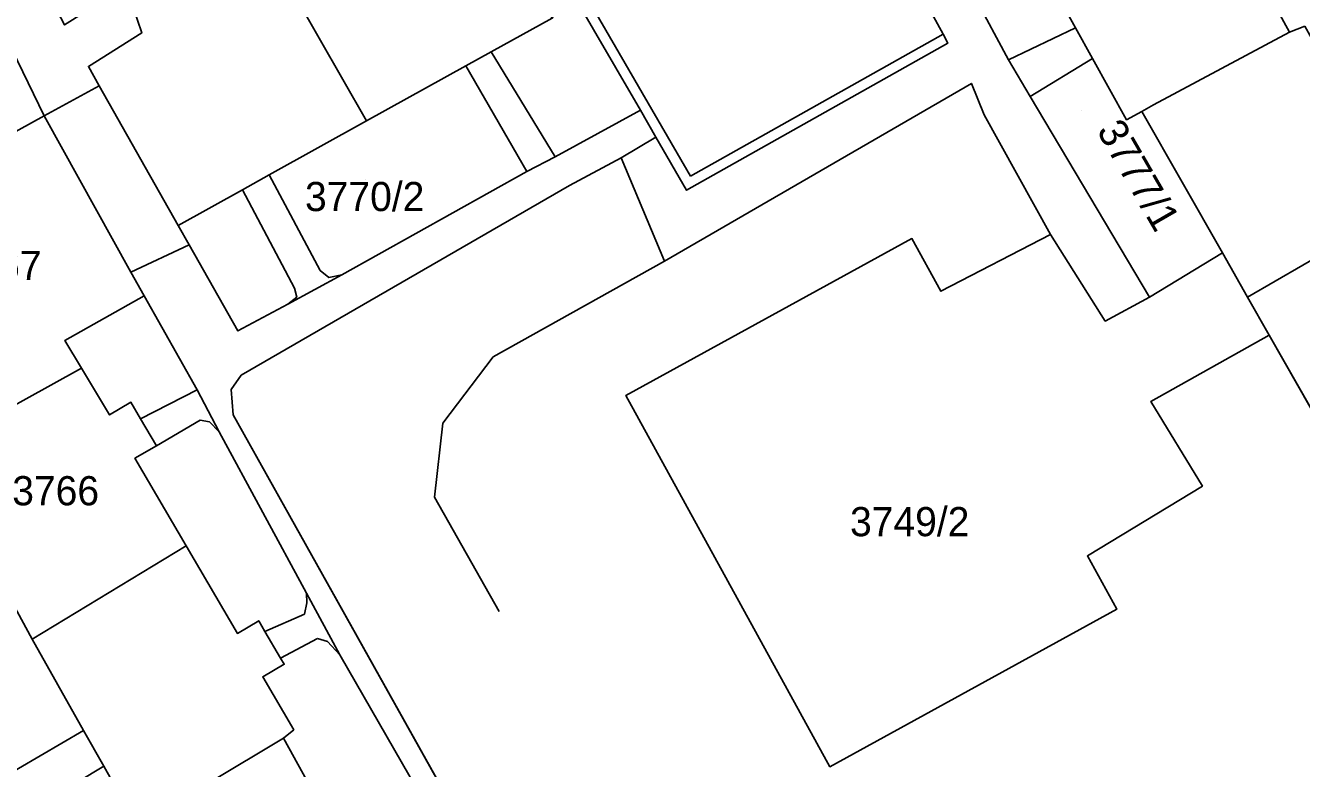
# Model space of a CAD drawing. Extents: x -262715 to -259381, y -1237238 to -1231182.
# Drawn here: x -261718.8 to -261631.4, y -1235370.6 to -1235319.7 of the extents above; entities that cross this region are included whole.
import ezdxf

# ---------------------------------------------------------------- set-up
doc = ezdxf.new("R2010")
doc.units = 0
for name, color, linetype in [('body_kn', 7, 'Continuous'), ('kladpar_druhypozemkov', 7, 'Continuous'), ('kladpar_hranice', 7, 'Continuous'), ('kladpar_parcelnecisla', 7, 'Continuous'), ('kladpar_plochy', 7, 'Continuous'), ('zappar_hrandruhpozemk', 7, 'Continuous')]:
    doc.layers.add(name, color=color, linetype=linetype)

msp = doc.modelspace()

# ---------------------------------------------------------------- linework, layer by layer
at = {"layer": 'body_kn'}
for p, q in [((-261710.85, -1235320.17), (-261710.85, -1235320.17)), ((-261646.87, -1235319.83), (-261646.87, -1235319.83)), ((-261632.22, -1235320.13), (-261632.22, -1235320.13)), ((-261655.95, -1235320.26), (-261655.95, -1235320.26)), ((-261655.95, -1235320.26), (-261655.95, -1235320.26)), ((-261655.62, -1235320.87), (-261655.62, -1235320.87)), ((-261686.91, -1235321.48), (-261686.91, -1235321.48)), ((-261686.91, -1235321.48), (-261686.91, -1235321.48)), ((-261645.7, -1235321.93), (-261645.7, -1235321.93)), ((-261714.51, -1235322.47), (-261714.51, -1235322.47)), ((-261688.65, -1235322.44), (-261688.65, -1235322.44)), ((-261651.47, -1235322.03), (-261651.47, -1235322.03)), ((-261651.47, -1235322.03), (-261651.47, -1235322.03)), ((-261654.01, -1235323.64), (-261654.01, -1235323.64)), ((-261713.76, -1235323.8), (-261713.76, -1235323.8)), ((-261713.76, -1235323.8), (-261713.76, -1235323.8)), ((-261649.98, -1235324.53), (-261649.98, -1235324.53)), ((-261649.98, -1235324.53), (-261649.98, -1235324.53)), ((-261641.52, -1235325.1), (-261641.52, -1235325.1)), ((-261717.53, -1235325.86), (-261717.53, -1235325.86)), ((-261717.53, -1235325.86), (-261717.53, -1235325.86)), ((-261695.45, -1235326.21), (-261695.45, -1235326.21)), ((-261676.68, -1235325.48), (-261676.68, -1235325.48)), ((-261676.68, -1235325.48), (-261676.68, -1235325.48)), ((-261653.14, -1235325.78), (-261653.14, -1235325.78)), ((-261643.37, -1235326.13), (-261643.37, -1235326.13)), ((-261642.32, -1235325.55), (-261642.32, -1235325.55)), ((-261675.62, -1235327.32), (-261675.62, -1235327.32)), ((-261682.52, -1235328.68), (-261682.52, -1235328.68)), ((-261678, -1235328.73), (-261678, -1235328.73)), ((-261684.46, -1235329.68), (-261684.46, -1235329.68)), ((-261684.46, -1235329.68), (-261684.46, -1235329.68)), ((-261702.12, -1235329.91), (-261702.12, -1235329.91)), ((-261702.12, -1235329.91), (-261702.12, -1235329.91)), ((-261681.55, -1235330.63), (-261681.55, -1235330.63)), ((-261673.26, -1235330), (-261673.26, -1235330)), ((-261703.95, -1235330.93), (-261703.95, -1235330.93)), ((-261703.95, -1235330.93), (-261703.95, -1235330.93)), ((-261673.52, -1235330.96), (-261673.52, -1235330.96)), ((-261708.35, -1235333.37), (-261708.35, -1235333.37)), ((-261648.59, -1235333.99), (-261648.59, -1235333.99)), ((-261707.6, -1235334.7), (-261707.6, -1235334.7)), ((-261658.08, -1235334.27), (-261658.08, -1235334.27)), ((-261675.04, -1235335.83), (-261675.04, -1235335.83)), ((-261636.8, -1235335.26), (-261636.8, -1235335.26)), ((-261711.6, -1235336.57), (-261711.6, -1235336.57)), ((-261698.62, -1235336.47), (-261698.62, -1235336.47)), ((-261697.14, -1235336.75), (-261697.14, -1235336.75)), ((-261700.38, -1235337.68), (-261700.38, -1235337.68)), ((-261698.04, -1235336.94), (-261698.04, -1235336.94)), ((-261710.69, -1235338.19), (-261710.69, -1235338.19)), ((-261710.69, -1235338.19), (-261710.69, -1235338.19)), ((-261700.23, -1235338.3), (-261700.23, -1235338.3)), ((-261656.09, -1235337.88), (-261656.09, -1235337.88)), ((-261641.8, -1235338.29), (-261641.8, -1235338.29)), ((-261635.08, -1235338.29), (-261635.08, -1235338.29)), ((-261700.85, -1235338.77), (-261700.85, -1235338.77)), ((-261644.83, -1235339.93), (-261644.83, -1235339.93)), ((-261704.26, -1235340.6), (-261704.26, -1235340.6)), ((-261633.6, -1235340.89), (-261633.6, -1235340.89)), ((-261716.13, -1235341.27), (-261716.13, -1235341.27)), ((-261686.77, -1235342.38), (-261686.77, -1235342.38)), ((-261714.97, -1235343.15), (-261714.97, -1235343.15)), ((-261714.97, -1235343.15), (-261714.97, -1235343.15)), ((-261704.04, -1235343.64), (-261704.04, -1235343.64)), ((-261707.05, -1235344.64), (-261707.05, -1235344.64)), ((-261707.05, -1235344.64), (-261707.05, -1235344.64)), ((-261704.72, -1235344.62), (-261704.72, -1235344.62)), ((-261711.59, -1235345.5), (-261711.59, -1235345.5)), ((-261677.69, -1235345.04), (-261677.69, -1235345.04)), ((-261641.72, -1235345.45), (-261641.72, -1235345.45)), ((-261641.72, -1235345.45), (-261641.72, -1235345.45)), ((-261713.06, -1235346.36), (-261713.06, -1235346.36)), ((-261704.58, -1235346.36), (-261704.58, -1235346.36)), ((-261710.93, -1235346.63), (-261710.93, -1235346.63)), ((-261706.84, -1235346.72), (-261706.84, -1235346.72)), ((-261706.21, -1235346.83), (-261706.21, -1235346.83)), ((-261690.22, -1235346.93), (-261690.22, -1235346.93)), ((-261705.55, -1235347.52), (-261705.55, -1235347.52)), ((-261709.85, -1235348.48), (-261709.85, -1235348.48)), ((-261709.85, -1235348.48), (-261709.85, -1235348.48)), ((-261711.32, -1235349.34), (-261711.32, -1235349.34)), ((-261638.18, -1235351.24), (-261638.18, -1235351.24)), ((-261690.8, -1235352.01), (-261690.8, -1235352.01)), ((-261707.81, -1235355.34), (-261707.81, -1235355.34)), ((-261707.81, -1235355.34), (-261707.81, -1235355.34)), ((-261646.06, -1235356.03), (-261646.06, -1235356.03)), ((-261699.56, -1235358.58), (-261699.56, -1235358.58)), ((-261699.54, -1235359.25), (-261699.54, -1235359.25)), ((-261699.7, -1235360.02), (-261699.7, -1235360.02)), ((-261699.7, -1235360.02), (-261699.7, -1235360.02)), ((-261686.37, -1235359.83), (-261686.37, -1235359.83)), ((-261644.05, -1235359.69), (-261644.05, -1235359.69)), ((-261702.83, -1235360.48), (-261702.83, -1235360.48)), ((-261702.41, -1235361.22), (-261702.41, -1235361.22)), ((-261702.41, -1235361.22), (-261702.41, -1235361.22)), ((-261718.37, -1235361.73), (-261718.37, -1235361.73)), ((-261704.3, -1235361.34), (-261704.3, -1235361.34)), ((-261698.8, -1235361.69), (-261698.8, -1235361.69)), ((-261698.12, -1235361.9), (-261698.12, -1235361.9)), ((-261701.35, -1235363.03), (-261701.35, -1235363.03)), ((-261701.35, -1235363.03), (-261701.35, -1235363.03)), ((-261697.29, -1235362.81), (-261697.29, -1235362.81)), ((-261701.09, -1235363.46), (-261701.09, -1235363.46)), ((-261702.56, -1235364.32), (-261702.56, -1235364.32)), ((-261714.84, -1235368), (-261714.84, -1235368)), ((-261714.84, -1235368), (-261714.84, -1235368)), ((-261700.44, -1235367.95), (-261700.44, -1235367.95)), ((-261701.14, -1235368.53), (-261701.14, -1235368.53)), ((-261701.14, -1235368.53), (-261701.14, -1235368.53)), ((-261713.46, -1235370.44), (-261713.46, -1235370.44)), ((-261663.7, -1235370.49), (-261663.7, -1235370.49))]:
    msp.add_line(p, q, dxfattribs=at)
at = {"layer": 'kladpar_druhypozemkov'}
for p, q in [((-261646.46, -1235325.51), (-261646.46, -1235325.51)), ((-261695.49, -1235330.25), (-261695.49, -1235330.25)), ((-261717.02, -1235350.53), (-261717.02, -1235350.53)), ((-261658.82, -1235352.88), (-261658.82, -1235352.88))]:
    msp.add_line(p, q, dxfattribs=at)
at = {"layer": 'kladpar_hranice'}
for points in [[(-261670.94, -1235290.88), (-261660.36, -1235312.19), (-261655.95, -1235320.26), (-261655.62, -1235320.87), (-261673.52, -1235330.96), (-261675.62, -1235327.32), (-261676.68, -1235325.48), (-261681.58, -1235317.02), (-261680.98, -1235316.66), (-261667.58, -1235308.74), (-261674.07, -1235297.76), (-261677.17, -1235299.7), (-261679.53, -1235296.49), (-261679.56, -1235295.88), (-261679.11, -1235295.23), (-261670.94, -1235290.88)], [(-261646.5, -1235294.44), (-261644.45, -1235298.11), (-261642.97, -1235297.28), (-261641.28, -1235300.29), (-261642.77, -1235301.12), (-261639.37, -1235307.2), (-261635.97, -1235313.29), (-261634.47, -1235312.45), (-261632.76, -1235315.45), (-261634.29, -1235316.3), (-261632.22, -1235320.13), (-261641.52, -1235325.1), (-261642.32, -1235325.55), (-261643.37, -1235326.13), (-261645.7, -1235321.93), (-261646.87, -1235319.83), (-261650.35, -1235313.56), (-261654.05, -1235306.89), (-261655.17, -1235304.88), (-261657.55, -1235300.59), (-261646.5, -1235294.44)], [(-261697, -1235302.13), (-261695.14, -1235305.56), (-261698.16, -1235307.21), (-261710.04, -1235313.26), (-261717.37, -1235317.24), (-261716.14, -1235319.63), (-261712.1, -1235317.05), (-261711.44, -1235318.43), (-261710.85, -1235320.17), (-261714.51, -1235322.47), (-261713.76, -1235323.8), (-261717.53, -1235325.86), (-261720.46, -1235319.83), (-261721, -1235319.33), (-261721.72, -1235319.48), (-261731.35, -1235324.61), (-261733.44, -1235325.8), (-261735.63, -1235328.39), (-261736.57, -1235330.29), (-261736.18, -1235334.85), (-261735.38, -1235338.56), (-261729.14, -1235356.58), (-261727.84, -1235359), (-261721.03, -1235371.62)], [(-261688.83, -1235308.16), (-261682.74, -1235319.17), (-261686.91, -1235321.48), (-261688.65, -1235322.44), (-261695.45, -1235326.21), (-261702.12, -1235329.91), (-261703.95, -1235330.93), (-261708.35, -1235333.37), (-261713.76, -1235323.8), (-261714.51, -1235322.47), (-261710.85, -1235320.17), (-261711.44, -1235318.43), (-261708.48, -1235316.74), (-261707.83, -1235318.52), (-261701.73, -1235315.19), (-261695.63, -1235311.87), (-261696.47, -1235310.33), (-261693.44, -1235308.68), (-261692.6, -1235310.22), (-261688.83, -1235308.16)], [(-261658.38, -1235309.1), (-261651.47, -1235322.03), (-261649.98, -1235324.53), (-261641.8, -1235338.29), (-261644.83, -1235339.93), (-261648.59, -1235333.99), (-261653.14, -1235325.78), (-261654.01, -1235323.64), (-261675.04, -1235335.83), (-261678, -1235328.73), (-261675.62, -1235327.32), (-261673.52, -1235330.96), (-261655.62, -1235320.87), (-261655.95, -1235320.26), (-261660.36, -1235312.19)], [(-261650.35, -1235313.56), (-261646.87, -1235319.83), (-261645.7, -1235321.93), (-261643.37, -1235326.13), (-261642.32, -1235325.55), (-261636.8, -1235335.26), (-261641.8, -1235338.29), (-261649.98, -1235324.53), (-261651.47, -1235322.03), (-261658.38, -1235309.1)], [(-261631.16, -1235319.7), (-261632.22, -1235320.13), (-261634.29, -1235316.3)], [(-261681.58, -1235317.02), (-261676.68, -1235325.48), (-261682.52, -1235328.68), (-261684.46, -1235329.68), (-261697.14, -1235336.75), (-261700.85, -1235338.77), (-261704.26, -1235340.6), (-261707.6, -1235334.7), (-261708.35, -1235333.37), (-261703.95, -1235330.93), (-261702.12, -1235329.91), (-261695.45, -1235326.21), (-261688.65, -1235322.44), (-261686.91, -1235321.48), (-261682.74, -1235319.17), (-261681.58, -1235317.02)], [(-261721.03, -1235371.62), (-261727.84, -1235359), (-261729.14, -1235356.58), (-261735.38, -1235338.56), (-261736.18, -1235334.85), (-261736.57, -1235330.29), (-261735.63, -1235328.39), (-261733.44, -1235325.8), (-261731.35, -1235324.61), (-261721.72, -1235319.48), (-261721, -1235319.33), (-261720.46, -1235319.83), (-261717.53, -1235325.86)], [(-261631.16, -1235319.7), (-261629.37, -1235322.91), (-261627.87, -1235322.08), (-261626.18, -1235325.08), (-261627.69, -1235325.93), (-261624.29, -1235332.01), (-261624.2, -1235332.17), (-261620.87, -1235338.13), (-261619.33, -1235337.26), (-261617.64, -1235340.28), (-261619.19, -1235341.14), (-261616.81, -1235344.82), (-261627.9, -1235350.92), (-261633.6, -1235340.89), (-261635.08, -1235338.29), (-261636.8, -1235335.26), (-261642.32, -1235325.55), (-261641.52, -1235325.1), (-261632.22, -1235320.13), (-261631.16, -1235319.7)], [(-261682.17, -1235386.46), (-261704.58, -1235346.36), (-261704.72, -1235344.62), (-261704.04, -1235343.64), (-261681.55, -1235330.63), (-261678, -1235328.73), (-261675.04, -1235335.83), (-261654.01, -1235323.64), (-261653.14, -1235325.78), (-261648.59, -1235333.99), (-261656.09, -1235337.88), (-261658.08, -1235334.27), (-261677.69, -1235345.04), (-261663.7, -1235370.49), (-261644.05, -1235359.69), (-261646.06, -1235356.03), (-261638.18, -1235351.24), (-261641.72, -1235345.45), (-261633.6, -1235340.89), (-261627.9, -1235350.92), (-261621, -1235363.44), (-261613.72, -1235376.67)], [(-261713.76, -1235323.8), (-261708.35, -1235333.37), (-261707.6, -1235334.7), (-261711.6, -1235336.57), (-261710.69, -1235338.19), (-261716.13, -1235341.27), (-261714.97, -1235343.15), (-261723, -1235347.6), (-261731.88, -1235331.74), (-261723.24, -1235326.95), (-261721.79, -1235329.58), (-261720.26, -1235328.7), (-261720.83, -1235327.66), (-261717.53, -1235325.86), (-261713.76, -1235323.8)], [(-261717.53, -1235325.86), (-261720.83, -1235327.66), (-261720.26, -1235328.7), (-261721.79, -1235329.58), (-261723.24, -1235326.95), (-261731.88, -1235331.74), (-261723, -1235347.6), (-261725.52, -1235349.05), (-261723.18, -1235353.07), (-261721.76, -1235355.51), (-261718.37, -1235361.73), (-261714.84, -1235368), (-261713.46, -1235370.44), (-261711.16, -1235374.54)], [(-261691.94, -1235372.11), (-261697.29, -1235362.81), (-261699.56, -1235358.58), (-261705.55, -1235347.52), (-261707.05, -1235344.64), (-261710.69, -1235338.19), (-261711.6, -1235336.57), (-261707.6, -1235334.7), (-261704.26, -1235340.6), (-261700.85, -1235338.77), (-261697.14, -1235336.75), (-261684.46, -1235329.68), (-261682.52, -1235328.68), (-261676.68, -1235325.48)], [(-261676.68, -1235325.48), (-261675.62, -1235327.32), (-261678, -1235328.73), (-261681.55, -1235330.63), (-261704.04, -1235343.64), (-261704.72, -1235344.62), (-261704.58, -1235346.36), (-261682.17, -1235386.46)], [(-261641.72, -1235345.45), (-261638.18, -1235351.24), (-261646.06, -1235356.03), (-261644.05, -1235359.69), (-261663.7, -1235370.49), (-261677.69, -1235345.04), (-261658.08, -1235334.27), (-261656.09, -1235337.88), (-261648.59, -1235333.99), (-261644.83, -1235339.93), (-261641.8, -1235338.29), (-261636.8, -1235335.26), (-261635.08, -1235338.29), (-261633.6, -1235340.89), (-261641.72, -1235345.45)], [(-261697.47, -1235375.2), (-261701.14, -1235368.53), (-261700.44, -1235367.95), (-261702.56, -1235364.32), (-261701.09, -1235363.46), (-261701.35, -1235363.03), (-261702.41, -1235361.22), (-261702.83, -1235360.48), (-261704.3, -1235361.34), (-261707.81, -1235355.34), (-261711.32, -1235349.34), (-261709.85, -1235348.48), (-261710.93, -1235346.63), (-261711.59, -1235345.5), (-261713.06, -1235346.36), (-261714.97, -1235343.15), (-261716.13, -1235341.27), (-261710.69, -1235338.19)], [(-261710.69, -1235338.19), (-261707.05, -1235344.64), (-261705.55, -1235347.52), (-261699.56, -1235358.58), (-261697.29, -1235362.81), (-261691.94, -1235372.11)], [(-261714.97, -1235343.15), (-261713.06, -1235346.36), (-261711.59, -1235345.5), (-261710.93, -1235346.63), (-261709.85, -1235348.48), (-261711.32, -1235349.34), (-261707.81, -1235355.34), (-261704.3, -1235361.34), (-261702.83, -1235360.48), (-261702.41, -1235361.22), (-261701.35, -1235363.03), (-261701.09, -1235363.46), (-261702.56, -1235364.32), (-261700.44, -1235367.95), (-261701.14, -1235368.53), (-261711.16, -1235374.54), (-261713.46, -1235370.44), (-261714.84, -1235368), (-261718.37, -1235361.73), (-261721.76, -1235355.51), (-261723.18, -1235353.07), (-261725.52, -1235349.05), (-261723, -1235347.6), (-261714.97, -1235343.15)], [(-261711.16, -1235374.54), (-261701.14, -1235368.53)], [(-261701.14, -1235368.53), (-261697.47, -1235375.2)]]:
    msp.add_lwpolyline(points, dxfattribs=at)
at = {"layer": 'kladpar_plochy'}
for p, q in [((-261675.04, -1235335.83), (-261654.01, -1235323.64)), ((-261654.01, -1235323.64), (-261653.14, -1235325.78)), ((-261653.14, -1235325.78), (-261648.59, -1235333.99)), ((-261681.55, -1235330.63), (-261678, -1235328.73)), ((-261678, -1235328.73), (-261675.04, -1235335.83)), ((-261704.04, -1235343.64), (-261681.55, -1235330.63)), ((-261648.59, -1235333.99), (-261656.09, -1235337.88)), ((-261658.08, -1235334.27), (-261677.69, -1235345.04)), ((-261656.09, -1235337.88), (-261658.08, -1235334.27)), ((-261641.72, -1235345.45), (-261633.6, -1235340.89)), ((-261633.6, -1235340.89), (-261627.9, -1235350.92)), ((-261704.72, -1235344.62), (-261704.04, -1235343.64)), ((-261704.58, -1235346.36), (-261704.72, -1235344.62)), ((-261677.69, -1235345.04), (-261663.7, -1235370.49)), ((-261638.18, -1235351.24), (-261641.72, -1235345.45)), ((-261682.17, -1235386.46), (-261704.58, -1235346.36)), ((-261646.06, -1235356.03), (-261638.18, -1235351.24)), ((-261644.05, -1235359.69), (-261646.06, -1235356.03)), ((-261663.7, -1235370.49), (-261644.05, -1235359.69))]:
    msp.add_line(p, q, dxfattribs=at)
for points in [[(-261670.94, -1235290.88), (-261660.36, -1235312.19), (-261655.95, -1235320.26), (-261655.62, -1235320.87), (-261673.52, -1235330.96), (-261675.62, -1235327.32), (-261676.68, -1235325.48), (-261681.58, -1235317.02), (-261680.98, -1235316.66), (-261667.58, -1235308.74), (-261674.07, -1235297.76), (-261677.17, -1235299.7), (-261679.53, -1235296.49), (-261679.56, -1235295.88), (-261679.11, -1235295.23)], [(-261646.5, -1235294.44), (-261644.45, -1235298.11), (-261642.97, -1235297.28), (-261641.28, -1235300.29), (-261642.77, -1235301.12), (-261639.37, -1235307.2), (-261635.97, -1235313.29), (-261634.47, -1235312.45), (-261632.76, -1235315.45), (-261634.29, -1235316.3), (-261632.22, -1235320.13), (-261641.52, -1235325.1), (-261642.32, -1235325.55), (-261643.37, -1235326.13), (-261645.7, -1235321.93), (-261646.87, -1235319.83), (-261650.35, -1235313.56), (-261654.05, -1235306.89), (-261655.17, -1235304.88), (-261657.55, -1235300.59)], [(-261688.83, -1235308.16), (-261682.74, -1235319.17), (-261686.91, -1235321.48), (-261688.65, -1235322.44), (-261695.45, -1235326.21), (-261702.12, -1235329.91), (-261703.95, -1235330.93), (-261708.35, -1235333.37), (-261713.76, -1235323.8), (-261714.51, -1235322.47), (-261710.85, -1235320.17), (-261711.44, -1235318.43), (-261708.48, -1235316.74), (-261707.83, -1235318.52), (-261701.73, -1235315.19), (-261695.63, -1235311.87), (-261696.47, -1235310.33), (-261693.44, -1235308.68), (-261692.6, -1235310.22)], [(-261681.58, -1235317.02), (-261676.68, -1235325.48), (-261682.52, -1235328.68), (-261684.46, -1235329.68), (-261697.14, -1235336.75), (-261700.85, -1235338.77), (-261704.26, -1235340.6), (-261707.6, -1235334.7), (-261708.35, -1235333.37), (-261703.95, -1235330.93), (-261702.12, -1235329.91), (-261695.45, -1235326.21), (-261688.65, -1235322.44), (-261686.91, -1235321.48), (-261682.74, -1235319.17)], [(-261631.16, -1235319.7), (-261629.37, -1235322.91), (-261627.87, -1235322.08), (-261626.18, -1235325.08), (-261627.69, -1235325.93), (-261624.29, -1235332.01), (-261624.2, -1235332.17), (-261620.87, -1235338.13), (-261619.33, -1235337.26), (-261617.64, -1235340.28), (-261619.19, -1235341.14), (-261616.81, -1235344.82), (-261627.9, -1235350.92), (-261633.6, -1235340.89), (-261635.08, -1235338.29), (-261636.8, -1235335.26), (-261642.32, -1235325.55), (-261641.52, -1235325.1), (-261632.22, -1235320.13)], [(-261713.76, -1235323.8), (-261708.35, -1235333.37), (-261707.6, -1235334.7), (-261711.6, -1235336.57), (-261710.69, -1235338.19), (-261716.13, -1235341.27), (-261714.97, -1235343.15), (-261723, -1235347.6), (-261731.88, -1235331.74), (-261723.24, -1235326.95), (-261721.79, -1235329.58), (-261720.26, -1235328.7), (-261720.83, -1235327.66), (-261717.53, -1235325.86)], [(-261641.72, -1235345.45), (-261638.18, -1235351.24), (-261646.06, -1235356.03), (-261644.05, -1235359.69), (-261663.7, -1235370.49), (-261677.69, -1235345.04), (-261658.08, -1235334.27), (-261656.09, -1235337.88), (-261648.59, -1235333.99), (-261644.83, -1235339.93), (-261641.8, -1235338.29), (-261636.8, -1235335.26), (-261635.08, -1235338.29), (-261633.6, -1235340.89)], [(-261714.97, -1235343.15), (-261713.06, -1235346.36), (-261711.59, -1235345.5), (-261710.93, -1235346.63), (-261709.85, -1235348.48), (-261711.32, -1235349.34), (-261707.81, -1235355.34), (-261704.3, -1235361.34), (-261702.83, -1235360.48), (-261702.41, -1235361.22), (-261701.35, -1235363.03), (-261701.09, -1235363.46), (-261702.56, -1235364.32), (-261700.44, -1235367.95), (-261701.14, -1235368.53), (-261711.16, -1235374.54), (-261713.46, -1235370.44), (-261714.84, -1235368), (-261718.37, -1235361.73), (-261721.76, -1235355.51), (-261723.18, -1235353.07), (-261725.52, -1235349.05), (-261723, -1235347.6)]]:
    msp.add_lwpolyline(points, close=True, dxfattribs=at)
for points in [[(-261732.44, -1235322.67), (-261703.37, -1235307.52), (-261703.25, -1235305.6), (-261697, -1235302.13), (-261695.14, -1235305.56), (-261698.16, -1235307.21), (-261710.04, -1235313.26), (-261717.37, -1235317.24), (-261716.14, -1235319.63), (-261712.1, -1235317.05), (-261711.44, -1235318.43), (-261710.85, -1235320.17), (-261714.51, -1235322.47), (-261713.76, -1235323.8), (-261717.53, -1235325.86), (-261720.46, -1235319.83)], [(-261658.38, -1235309.1), (-261651.47, -1235322.03), (-261649.98, -1235324.53), (-261641.8, -1235338.29), (-261644.83, -1235339.93), (-261648.59, -1235333.99), (-261653.14, -1235325.78), (-261654.01, -1235323.64), (-261675.04, -1235335.83), (-261678, -1235328.73), (-261675.62, -1235327.32), (-261673.52, -1235330.96), (-261655.62, -1235320.87), (-261655.95, -1235320.26), (-261660.36, -1235312.19)], [(-261650.35, -1235313.56), (-261646.87, -1235319.83), (-261645.7, -1235321.93), (-261643.37, -1235326.13), (-261642.32, -1235325.55), (-261636.8, -1235335.26), (-261641.8, -1235338.29), (-261649.98, -1235324.53), (-261651.47, -1235322.03), (-261658.38, -1235309.1)], [(-261631.16, -1235319.7), (-261632.22, -1235320.13), (-261634.29, -1235316.3)], [(-261720.46, -1235319.83), (-261717.53, -1235325.86), (-261720.83, -1235327.66)], [(-261691.94, -1235372.11), (-261697.29, -1235362.81), (-261699.56, -1235358.58), (-261705.55, -1235347.52), (-261707.05, -1235344.64), (-261710.69, -1235338.19), (-261711.6, -1235336.57), (-261707.6, -1235334.7), (-261704.26, -1235340.6), (-261700.85, -1235338.77), (-261697.14, -1235336.75), (-261684.46, -1235329.68), (-261682.52, -1235328.68), (-261676.68, -1235325.48), (-261675.62, -1235327.32), (-261678, -1235328.73), (-261681.55, -1235330.63), (-261704.04, -1235343.64), (-261704.72, -1235344.62), (-261704.58, -1235346.36), (-261682.17, -1235386.46)], [(-261697.47, -1235375.2), (-261701.14, -1235368.53), (-261700.44, -1235367.95), (-261702.56, -1235364.32), (-261701.09, -1235363.46), (-261701.35, -1235363.03), (-261702.41, -1235361.22), (-261702.83, -1235360.48), (-261704.3, -1235361.34), (-261707.81, -1235355.34), (-261711.32, -1235349.34), (-261709.85, -1235348.48), (-261710.93, -1235346.63), (-261711.59, -1235345.5), (-261713.06, -1235346.36), (-261714.97, -1235343.15), (-261716.13, -1235341.27), (-261710.69, -1235338.19), (-261707.05, -1235344.64), (-261705.55, -1235347.52), (-261699.56, -1235358.58), (-261697.29, -1235362.81), (-261691.94, -1235372.11)], [(-261721.76, -1235355.51), (-261718.37, -1235361.73), (-261714.84, -1235368), (-261713.46, -1235370.44), (-261711.16, -1235374.54)], [(-261711.16, -1235374.54), (-261701.14, -1235368.53), (-261697.47, -1235375.2)]]:
    msp.add_lwpolyline(points, dxfattribs=at)
at = {"layer": 'zappar_hrandruhpozemk'}
for p, q in [((-261701.73, -1235315.19), (-261695.45, -1235326.21)), ((-261673.26, -1235330), (-261680.98, -1235316.66)), ((-261651.47, -1235322.03), (-261646.87, -1235319.83)), ((-261655.95, -1235320.26), (-261673.26, -1235330)), ((-261686.91, -1235321.48), (-261682.52, -1235328.68)), ((-261649.98, -1235324.53), (-261645.7, -1235321.93)), ((-261684.46, -1235329.68), (-261688.65, -1235322.44)), ((-261717.53, -1235325.86), (-261711.6, -1235336.57)), ((-261702.12, -1235329.91), (-261698.62, -1235336.47)), ((-261703.95, -1235330.93), (-261700.38, -1235337.68)), ((-261624.29, -1235332.01), (-261635.08, -1235338.29)), ((-261686.77, -1235342.38), (-261675.04, -1235335.83)), ((-261707.05, -1235344.64), (-261710.93, -1235346.63)), ((-261709.85, -1235348.48), (-261706.84, -1235346.72)), ((-261707.81, -1235355.34), (-261718.37, -1235361.73)), ((-261702.41, -1235361.22), (-261699.7, -1235360.02)), ((-261701.35, -1235363.03), (-261698.8, -1235361.69)), ((-261714.84, -1235368), (-261721.03, -1235371.62)), ((-261719.6, -1235374.15), (-261713.46, -1235370.44))]:
    msp.add_line(p, q, dxfattribs=at)
for points in [[(-261698.62, -1235336.47), (-261698.04, -1235336.94), (-261697.14, -1235336.75)], [(-261700.38, -1235337.68), (-261700.23, -1235338.3), (-261700.85, -1235338.77)], [(-261686.37, -1235359.83), (-261690.8, -1235352.01), (-261690.22, -1235346.93), (-261686.77, -1235342.38)], [(-261706.84, -1235346.72), (-261706.21, -1235346.83), (-261705.55, -1235347.52)], [(-261699.7, -1235360.02), (-261699.54, -1235359.25), (-261699.56, -1235358.58)], [(-261698.8, -1235361.69), (-261698.12, -1235361.9), (-261697.29, -1235362.81)]]:
    msp.add_lwpolyline(points, dxfattribs=at)

# ---------------------------------------------------------------- texts
at = {"layer": 'kladpar_parcelnecisla'}
msp.add_text('3777/1', height=2, rotation=300, dxfattribs=at).set_placement((-261645.457, -1235326.869))
for s, p in [('3770/2', (-261699.666, -1235332.39)), ('3767', (-261723.668, -1235337.12)), ('3766', (-261719.725, -1235352.56)), ('3749/2', (-261662.322, -1235354.68))]:
    msp.add_text(s, height=2, dxfattribs=at).set_placement(p)

doc.saveas('drawing.dxf')
